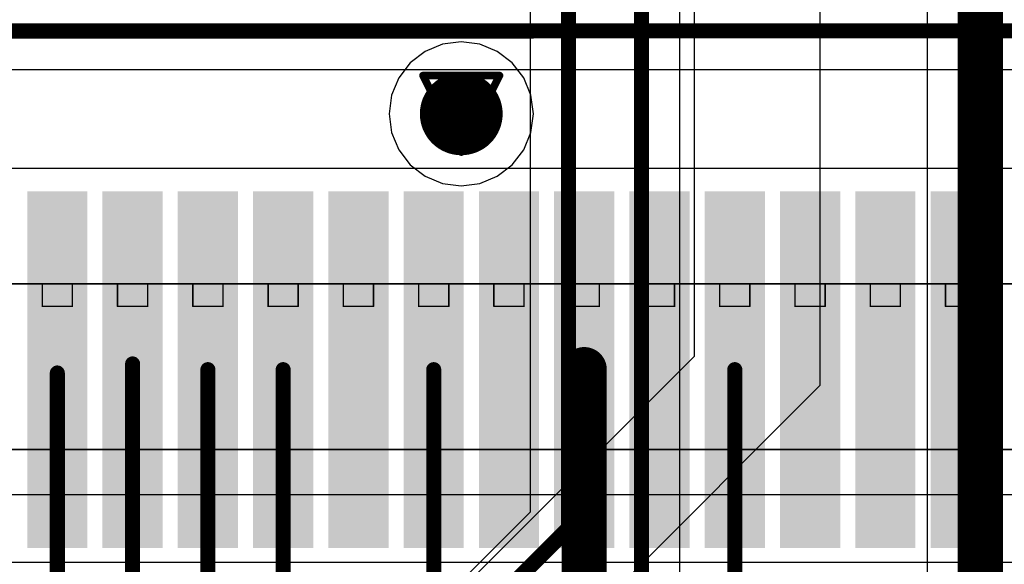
# Model space of a CAD drawing. Header units: millimetres. Extents: x 138 to 555, y 26 to 334.
# Tile 473 of 656: x 274.82 to 281.36, y 145.34 to 148.96. Entities that reach past the tile are written whole.
import ezdxf

# ---------------------------------------------------------------- set-up
doc = ezdxf.new("R2010")
doc.units = ezdxf.units.MM
for name, color, linetype in [('BottomLayer', 5, 'Continuous'), ('DrillDrawing', 1, 'Continuous'), ('Mechanical20', 56, 'Continuous'), ('Mechanical27', 56, 'Continuous'), ('MidLayer1', 16, 'Continuous'), ('MidLayer2', 76, 'Continuous'), ('MidLayer3', 90, 'Continuous'), ('MidLayer4', 156, 'Continuous'), ('MultiLayer', 9, 'Continuous'), ('TopLayer', 1, 'Continuous'), ('TopPaste', 8, 'Continuous'), ('TopSolder', 216, 'Continuous'), ('ViaHoleLayer', 16, 'Continuous')]:
    doc.layers.add(name, color=color, linetype=linetype)

# ---------------------------------------------------------------- blocks, each defined once
blk = doc.blocks.new('CON_SAMTEC_QSH_030_01_F_D_A_LCD_MB1230_505')
at = {"layer": 'Mechanical20', "const_width": 0.01}
blk.add_lwpolyline([(11, 4.15), (-11, 4.15)], dxfattribs=at)
at = {"layer": 'Mechanical27', "const_width": 0.01}
for points in [[(10.8, 3.7), (-10.8, 3.7)], [(8.6, 3.4), (-8.6, 3.4)], [(-1.15, 2.45), (-1.35, 2.45)], [(-1.35, 2.45), (-1.35, 2.3)], [(-1.15, 2.45), (-1.15, 2.3)], [(-0.65, 2.45), (-0.85, 2.45)], [(-0.85, 2.45), (-0.85, 2.3)], [(-0.65, 2.45), (-0.65, 2.3)], [(-0.15, 2.45), (-0.35, 2.45)], [(-0.35, 2.45), (-0.35, 2.3)], [(-0.15, 2.45), (-0.15, 2.3)], [(0.35, 2.45), (0.15, 2.45)], [(0.15, 2.45), (0.15, 2.3)], [(0.35, 2.45), (0.35, 2.3)], [(0.85, 2.45), (0.65, 2.45)], [(0.65, 2.45), (0.65, 2.3)], [(0.85, 2.45), (0.85, 2.3)], [(1.35, 2.45), (1.15, 2.45)], [(1.15, 2.45), (1.15, 2.3)], [(1.35, 2.45), (1.35, 2.3)], [(1.85, 2.45), (1.65, 2.45)], [(1.65, 2.45), (1.65, 2.3)], [(1.85, 2.45), (1.85, 2.3)], [(2.35, 2.45), (2.15, 2.45)], [(2.15, 2.45), (2.15, 2.3)], [(2.35, 2.45), (2.35, 2.3)], [(2.85, 2.45), (2.65, 2.45)], [(2.65, 2.45), (2.65, 2.3)], [(2.85, 2.45), (2.85, 2.3)], [(3.35, 2.45), (3.15, 2.45)], [(3.15, 2.45), (3.15, 2.3)], [(3.35, 2.45), (3.35, 2.3)], [(3.85, 2.45), (3.65, 2.45)], [(3.65, 2.45), (3.65, 2.3)], [(3.85, 2.45), (3.85, 2.3)], [(4.35, 2.45), (4.15, 2.45)], [(4.15, 2.45), (4.15, 2.3)], [(4.35, 2.45), (4.35, 2.3)], [(4.85, 2.45), (4.65, 2.45)], [(4.65, 2.45), (4.65, 2.3)], [(4.85, 2.45), (4.85, 2.3)], [(8, 2.3), (-8, 2.3)], [(-1.15, 2.3), (-1.35, 2.3)], [(-0.65, 2.3), (-0.85, 2.3)], [(-0.15, 2.3), (-0.35, 2.3)], [(0.35, 2.3), (0.15, 2.3)], [(0.85, 2.3), (0.65, 2.3)], [(1.35, 2.3), (1.15, 2.3)], [(1.85, 2.3), (1.65, 2.3)], [(2.35, 2.3), (2.15, 2.3)], [(2.85, 2.3), (2.65, 2.3)], [(3.35, 2.3), (3.15, 2.3)], [(3.85, 2.3), (3.65, 2.3)], [(4.35, 2.3), (4.15, 2.3)], [(4.85, 2.3), (4.65, 2.3)]]:
    blk.add_lwpolyline(points, dxfattribs=at)
at = {"layer": 'Mechanical27', "const_width": 0.005}
for points in [[(-1.3525, 2.45, 1), (-1.3475, 2.45, 1)], [(-1.3525, 2.45, 1), (-1.3475, 2.45, 1)], [(-1.1525, 2.45, 1), (-1.1475, 2.45, 1)], [(-1.1525, 2.45, 1), (-1.1475, 2.45, 1)], [(-0.8525, 2.45, 1), (-0.8475, 2.45, 1)], [(-0.8525, 2.45, 1), (-0.8475, 2.45, 1)], [(-0.6525, 2.45, 1), (-0.6475, 2.45, 1)], [(-0.6525, 2.45, 1), (-0.6475, 2.45, 1)], [(-0.3525, 2.45, 1), (-0.3475, 2.45, 1)], [(-0.3525, 2.45, 1), (-0.3475, 2.45, 1)], [(-0.1525, 2.45, 1), (-0.1475, 2.45, 1)], [(-0.1525, 2.45, 1), (-0.1475, 2.45, 1)], [(0.1475, 2.45, 1), (0.1525, 2.45, 1)], [(0.1475, 2.45, 1), (0.1525, 2.45, 1)], [(0.3475, 2.45, 1), (0.3525, 2.45, 1)], [(0.3475, 2.45, 1), (0.3525, 2.45, 1)], [(0.6475, 2.45, 1), (0.6525, 2.45, 1)], [(0.6475, 2.45, 1), (0.6525, 2.45, 1)], [(0.8475, 2.45, 1), (0.8525, 2.45, 1)], [(0.8475, 2.45, 1), (0.8525, 2.45, 1)], [(1.1475, 2.45, 1), (1.1525, 2.45, 1)], [(1.1475, 2.45, 1), (1.1525, 2.45, 1)], [(1.3475, 2.45, 1), (1.3525, 2.45, 1)], [(1.3475, 2.45, 1), (1.3525, 2.45, 1)], [(1.6475, 2.45, 1), (1.6525, 2.45, 1)], [(1.6475, 2.45, 1), (1.6525, 2.45, 1)], [(1.8475, 2.45, 1), (1.8525, 2.45, 1)], [(1.8475, 2.45, 1), (1.8525, 2.45, 1)], [(2.1475, 2.45, 1), (2.1525, 2.45, 1)], [(2.1475, 2.45, 1), (2.1525, 2.45, 1)], [(2.3475, 2.45, 1), (2.3525, 2.45, 1)], [(2.3475, 2.45, 1), (2.3525, 2.45, 1)], [(2.6475, 2.45, 1), (2.6525, 2.45, 1)], [(2.6475, 2.45, 1), (2.6525, 2.45, 1)], [(2.8475, 2.45, 1), (2.8525, 2.45, 1)], [(2.8475, 2.45, 1), (2.8525, 2.45, 1)], [(3.1475, 2.45, 1), (3.1525, 2.45, 1)], [(3.1475, 2.45, 1), (3.1525, 2.45, 1)], [(3.3475, 2.45, 1), (3.3525, 2.45, 1)], [(3.3475, 2.45, 1), (3.3525, 2.45, 1)], [(3.6475, 2.45, 1), (3.6525, 2.45, 1)], [(3.6475, 2.45, 1), (3.6525, 2.45, 1)], [(3.8475, 2.45, 1), (3.8525, 2.45, 1)], [(3.8475, 2.45, 1), (3.8525, 2.45, 1)], [(4.1475, 2.45, 1), (4.1525, 2.45, 1)], [(4.1475, 2.45, 1), (4.1525, 2.45, 1)], [(4.3475, 2.45, 1), (4.3525, 2.45, 1)], [(4.3475, 2.45, 1), (4.3525, 2.45, 1)], [(4.6475, 2.45, 1), (4.6525, 2.45, 1)], [(4.6475, 2.45, 1), (4.6525, 2.45, 1)], [(4.8475, 2.45, 1), (4.8525, 2.45, 1)], [(4.8475, 2.45, 1), (4.8525, 2.45, 1)], [(-1.3525, 2.3, 1), (-1.3475, 2.3, 1)], [(-1.3525, 2.3, 1), (-1.3475, 2.3, 1)], [(-1.1525, 2.3, 1), (-1.1475, 2.3, 1)], [(-1.1525, 2.3, 1), (-1.1475, 2.3, 1)], [(-0.8525, 2.3, 1), (-0.8475, 2.3, 1)], [(-0.8525, 2.3, 1), (-0.8475, 2.3, 1)], [(-0.6525, 2.3, 1), (-0.6475, 2.3, 1)], [(-0.6525, 2.3, 1), (-0.6475, 2.3, 1)], [(-0.3525, 2.3, 1), (-0.3475, 2.3, 1)], [(-0.3525, 2.3, 1), (-0.3475, 2.3, 1)], [(-0.1525, 2.3, 1), (-0.1475, 2.3, 1)], [(-0.1525, 2.3, 1), (-0.1475, 2.3, 1)], [(0.1475, 2.3, 1), (0.1525, 2.3, 1)], [(0.1475, 2.3, 1), (0.1525, 2.3, 1)], [(0.3475, 2.3, 1), (0.3525, 2.3, 1)], [(0.3475, 2.3, 1), (0.3525, 2.3, 1)], [(0.6475, 2.3, 1), (0.6525, 2.3, 1)], [(0.6475, 2.3, 1), (0.6525, 2.3, 1)], [(0.8475, 2.3, 1), (0.8525, 2.3, 1)], [(0.8475, 2.3, 1), (0.8525, 2.3, 1)], [(1.1475, 2.3, 1), (1.1525, 2.3, 1)], [(1.1475, 2.3, 1), (1.1525, 2.3, 1)], [(1.3475, 2.3, 1), (1.3525, 2.3, 1)], [(1.3475, 2.3, 1), (1.3525, 2.3, 1)], [(1.6475, 2.3, 1), (1.6525, 2.3, 1)], [(1.6475, 2.3, 1), (1.6525, 2.3, 1)], [(1.8475, 2.3, 1), (1.8525, 2.3, 1)], [(1.8475, 2.3, 1), (1.8525, 2.3, 1)], [(2.1475, 2.3, 1), (2.1525, 2.3, 1)], [(2.1475, 2.3, 1), (2.1525, 2.3, 1)], [(2.3475, 2.3, 1), (2.3525, 2.3, 1)], [(2.3475, 2.3, 1), (2.3525, 2.3, 1)], [(2.6475, 2.3, 1), (2.6525, 2.3, 1)], [(2.6475, 2.3, 1), (2.6525, 2.3, 1)], [(2.8475, 2.3, 1), (2.8525, 2.3, 1)], [(2.8475, 2.3, 1), (2.8525, 2.3, 1)], [(3.1475, 2.3, 1), (3.1525, 2.3, 1)], [(3.1475, 2.3, 1), (3.1525, 2.3, 1)], [(3.3475, 2.3, 1), (3.3525, 2.3, 1)], [(3.3475, 2.3, 1), (3.3525, 2.3, 1)], [(3.6475, 2.3, 1), (3.6525, 2.3, 1)], [(3.6475, 2.3, 1), (3.6525, 2.3, 1)], [(3.8475, 2.3, 1), (3.8525, 2.3, 1)], [(3.8475, 2.3, 1), (3.8525, 2.3, 1)], [(4.1475, 2.3, 1), (4.1525, 2.3, 1)], [(4.1475, 2.3, 1), (4.1525, 2.3, 1)], [(4.3475, 2.3, 1), (4.3525, 2.3, 1)], [(4.3475, 2.3, 1), (4.3525, 2.3, 1)], [(4.6475, 2.3, 1), (4.6525, 2.3, 1)], [(4.6475, 2.3, 1), (4.6525, 2.3, 1)], [(4.8475, 2.3, 1), (4.8525, 2.3, 1)], [(4.8475, 2.3, 1), (4.8525, 2.3, 1)]]:
    blk.add_lwpolyline(points, format="xyb", close=True, dxfattribs=at)
at = {"layer": 'TopLayer'}
for points in [[(-1.4, 4.005), (-1.4, 1.735), (-1.1, 4.005), (-1.1, 1.735)], [(-0.9, 4.005), (-0.9, 1.735), (-0.6, 4.005), (-0.6, 1.735)], [(-0.4, 4.005), (-0.4, 1.735), (-0.1, 4.005), (-0.1, 1.735)], [(0.1, 4.005), (0.1, 1.735), (0.4, 4.005), (0.4, 1.735)], [(0.6, 4.005), (0.6, 1.735), (0.9, 4.005), (0.9, 1.735)], [(1.1, 4.005), (1.1, 1.735), (1.4, 4.005), (1.4, 1.735)], [(1.6, 4.005), (1.6, 1.735), (1.9, 4.005), (1.9, 1.735)], [(2.1, 4.005), (2.1, 1.735), (2.4, 4.005), (2.4, 1.735)], [(2.6, 4.005), (2.6, 1.735), (2.9, 4.005), (2.9, 1.735)], [(3.1, 4.005), (3.1, 1.735), (3.4, 4.005), (3.4, 1.735)], [(3.6, 4.005), (3.6, 1.735), (3.9, 4.005), (3.9, 1.735)], [(4.1, 4.005), (4.1, 1.735), (4.4, 4.005), (4.4, 1.735)], [(4.6, 4.005), (4.6, 1.735), (4.9, 4.005), (4.9, 1.735)]]:
    blk.add_solid(points, dxfattribs=at)
at = {"layer": 'TopPaste'}
for points in [[(-1.4, 4.005), (-1.4, 1.735), (-1.1, 4.005), (-1.1, 1.735)], [(-0.9, 4.005), (-0.9, 1.735), (-0.6, 4.005), (-0.6, 1.735)], [(-0.4, 4.005), (-0.4, 1.735), (-0.1, 4.005), (-0.1, 1.735)], [(0.1, 4.005), (0.1, 1.735), (0.4, 4.005), (0.4, 1.735)], [(0.6, 4.005), (0.6, 1.735), (0.9, 4.005), (0.9, 1.735)], [(1.1, 4.005), (1.1, 1.735), (1.4, 4.005), (1.4, 1.735)], [(1.6, 4.005), (1.6, 1.735), (1.9, 4.005), (1.9, 1.735)], [(2.1, 4.005), (2.1, 1.735), (2.4, 4.005), (2.4, 1.735)], [(2.6, 4.005), (2.6, 1.735), (2.9, 4.005), (2.9, 1.735)], [(3.1, 4.005), (3.1, 1.735), (3.4, 4.005), (3.4, 1.735)], [(3.6, 4.005), (3.6, 1.735), (3.9, 4.005), (3.9, 1.735)], [(4.1, 4.005), (4.1, 1.735), (4.4, 4.005), (4.4, 1.735)], [(4.6, 4.005), (4.6, 1.735), (4.9, 4.005), (4.9, 1.735)]]:
    blk.add_solid(points, dxfattribs=at)
at = {"layer": 'TopSolder'}
for points in [[(-1.45, 4.055), (-1.45, 1.685), (-1.05, 4.055), (-1.05, 1.685)], [(-0.95, 4.055), (-0.95, 1.685), (-0.55, 4.055), (-0.55, 1.685)], [(-0.45, 4.055), (-0.45, 1.685), (-0.05, 4.055), (-0.05, 1.685)], [(0.05, 4.055), (0.05, 1.685), (0.45, 4.055), (0.45, 1.685)], [(0.55, 4.055), (0.55, 1.685), (0.95, 4.055), (0.95, 1.685)], [(1.05, 4.055), (1.05, 1.685), (1.45, 4.055), (1.45, 1.685)], [(1.55, 4.055), (1.55, 1.685), (1.95, 4.055), (1.95, 1.685)], [(2.05, 4.055), (2.05, 1.685), (2.45, 4.055), (2.45, 1.685)], [(2.55, 4.055), (2.55, 1.685), (2.95, 4.055), (2.95, 1.685)], [(3.05, 4.055), (3.05, 1.685), (3.45, 4.055), (3.45, 1.685)], [(3.55, 4.055), (3.55, 1.685), (3.95, 4.055), (3.95, 1.685)], [(4.05, 4.055), (4.05, 1.685), (4.45, 4.055), (4.45, 1.685)], [(4.55, 4.055), (4.55, 1.685), (4.95, 4.055), (4.95, 1.685)]]:
    blk.add_solid(points, dxfattribs=at)

msp = doc.modelspace()

# ---------------------------------------------------------------- linework, layer by layer
at = {"layer": 'BottomLayer'}
for p, q in [((278.2105, 156.6773), (278.2105, 145.6919)), ((279.206, 145.287), (279.206, 156.3779)), ((280.848, 153.0892), (280.848, 137.1187)), ((278.2105, 145.6919), (277.6599, 145.1414))]:
    msp.add_line(p, q, dxfattribs=at)
for points, const_width in [([(278.4654, 145.5863), (278.4654, 156.6773)], 0.1), ([(278.9511, 145.287), (278.9511, 156.4834)], 0.1), ([(281.2011, 136.8601), (281.2011, 153.0892)], 0.3), ([(277.5294, 144.6504), (278.4654, 145.5863)], 0.1), ([(277.5427, 144.6601), (278.4654, 145.5828)], 0.1), ([(278.4654, 145.5828), (278.4654, 145.5863)], 0.1)]:
    msp.add_lwpolyline(points, dxfattribs=dict(at, const_width=const_width))
for points, const_width in [([(277.6161, 148.3363, 1), (277.8911, 148.3363, 1)], 0.275), ([(278.4404, 145.5863, 1), (278.4904, 145.5863, 1)], 0.05), ([(278.4404, 145.5863, 1), (278.4904, 145.5863, 1)], 0.05), ([(278.4404, 145.5863, 1), (278.4904, 145.5863, 1)], 0.05), ([(278.4404, 145.5828, 1), (278.4904, 145.5828, 1)], 0.05), ([(278.4404, 145.5828, 1), (278.4904, 145.5828, 1)], 0.05)]:
    msp.add_lwpolyline(points, format="xyb", close=True, dxfattribs=dict(at, const_width=const_width))
at = {"layer": 'DrillDrawing', "const_width": 0.0508}
for points in [[(277.4996, 148.5903), (278.0076, 148.5903)], [(277.4996, 148.5903), (277.7536, 148.0823)], [(277.7536, 148.0823), (278.0076, 148.5903)], [(277.6012, 148.4887), (277.906, 148.4887)], [(277.6012, 148.4887), (277.7536, 148.1839)], [(277.7536, 148.1839), (277.906, 148.4887)]]:
    msp.add_lwpolyline(points, dxfattribs=at)
at = {"layer": 'DrillDrawing', "const_width": 0.0254}
for points in [[(277.4869, 148.5903, 1), (277.5123, 148.5903, 1)], [(277.4869, 148.5903, 1), (277.5123, 148.5903, 1)], [(277.9949, 148.5903, 1), (278.0203, 148.5903, 1)], [(277.9949, 148.5903, 1), (278.0203, 148.5903, 1)], [(277.5885, 148.4887, 1), (277.6139, 148.4887, 1)], [(277.5885, 148.4887, 1), (277.6139, 148.4887, 1)], [(277.8933, 148.4887, 1), (277.9187, 148.4887, 1)], [(277.8933, 148.4887, 1), (277.9187, 148.4887, 1)], [(277.7409, 148.1839, 1), (277.7663, 148.1839, 1)], [(277.7409, 148.1839, 1), (277.7663, 148.1839, 1)], [(277.7409, 148.0823, 1), (277.7663, 148.0823, 1)], [(277.7409, 148.0823, 1), (277.7663, 148.0823, 1)]]:
    msp.add_lwpolyline(points, format="xyb", close=True, dxfattribs=at)
at = {"layer": 'MidLayer1'}
for p, q in [((279.3001, 163.6756), (279.3001, 146.7256)), ((280.1371, 146.5341), (280.1371, 149.1307)), ((277.6296, 148.799), (277.514, 148.7512)), ((277.7536, 148.8154), (277.6296, 148.799)), ((277.8776, 148.799), (277.7536, 148.8154)), ((277.9931, 148.7512), (277.8776, 148.799)), ((277.514, 148.7512), (277.4148, 148.675)), ((278.0923, 148.675), (277.9931, 148.7512)), ((277.4148, 148.675), (277.3387, 148.5758)), ((278.1685, 148.5758), (278.0923, 148.675)), ((277.3387, 148.5758), (277.2908, 148.4603)), ((278.2163, 148.4603), (278.1685, 148.5758)), ((277.2908, 148.4603), (277.2745, 148.3363)), ((278.2327, 148.3363), (278.2163, 148.4603)), ((277.2745, 148.3363), (277.2908, 148.2123)), ((278.2163, 148.2123), (278.2327, 148.3363)), ((277.2908, 148.2123), (277.3387, 148.0967)), ((278.1685, 148.0967), (278.2163, 148.2123)), ((277.3387, 148.0967), (277.4148, 147.9975)), ((278.0923, 147.9975), (278.1685, 148.0967)), ((277.4148, 147.9975), (277.514, 147.9213)), ((277.9931, 147.9213), (278.0923, 147.9975)), ((277.514, 147.9213), (277.6296, 147.8735)), ((277.8776, 147.8735), (277.9931, 147.9213)), ((277.6296, 147.8735), (277.7536, 147.8572)), ((277.7536, 147.8572), (277.8776, 147.8735)), ((279.3001, 146.7256), (277.7009, 145.1263)), ((275.0155, 141.4125), (280.1371, 146.5341))]:
    msp.add_line(p, q, dxfattribs=at)
at = {"layer": 'MidLayer1', "const_width": 0.275}
msp.add_lwpolyline([(277.6161, 148.3363, 1), (277.8911, 148.3363, 1)], format="xyb", close=True, dxfattribs=at)
at = {"layer": 'MidLayer2', "const_width": 0.275}
msp.add_lwpolyline([(277.6161, 148.3363, 1), (277.8911, 148.3363, 1)], format="xyb", close=True, dxfattribs=at)
at = {"layer": 'MidLayer3', "const_width": 0.275}
msp.add_lwpolyline([(277.6161, 148.3363, 1), (277.8911, 148.3363, 1)], format="xyb", close=True, dxfattribs=at)
at = {"layer": 'MidLayer4'}
for p, q in [((277.6296, 148.799), (277.514, 148.7512)), ((277.7536, 148.8154), (277.6296, 148.799)), ((277.8776, 148.799), (277.7536, 148.8154)), ((277.9931, 148.7512), (277.8776, 148.799)), ((277.514, 148.7512), (277.4148, 148.675)), ((278.0923, 148.675), (277.9931, 148.7512)), ((277.4148, 148.675), (277.3387, 148.5758)), ((278.1685, 148.5758), (278.0923, 148.675)), ((277.3387, 148.5758), (277.2908, 148.4603)), ((278.2163, 148.4603), (278.1685, 148.5758)), ((277.2908, 148.4603), (277.2745, 148.3363)), ((278.2327, 148.3363), (278.2163, 148.4603)), ((277.2745, 148.3363), (277.2908, 148.2123)), ((278.2163, 148.2123), (278.2327, 148.3363)), ((277.2908, 148.2123), (277.3387, 148.0967)), ((278.1685, 148.0967), (278.2163, 148.2123)), ((277.3387, 148.0967), (277.4148, 147.9975)), ((278.0923, 147.9975), (278.1685, 148.0967)), ((277.4148, 147.9975), (277.514, 147.9213)), ((277.9931, 147.9213), (278.0923, 147.9975)), ((277.514, 147.9213), (277.6296, 147.8735)), ((277.8776, 147.8735), (277.9931, 147.9213)), ((277.6296, 147.8735), (277.7536, 147.8572)), ((277.7536, 147.8572), (277.8776, 147.8735))]:
    msp.add_line(p, q, dxfattribs=at)
at = {"layer": 'MidLayer4', "const_width": 0.275}
msp.add_lwpolyline([(277.6161, 148.3363, 1), (277.8911, 148.3363, 1)], format="xyb", close=True, dxfattribs=at)
at = {"layer": 'MultiLayer', "const_width": 0.275}
msp.add_lwpolyline([(277.6161, 148.3363, 1), (277.8911, 148.3363, 1)], format="xyb", close=True, dxfattribs=at)
at = {"layer": 'TopLayer'}
for p, q in [((268.9029, 148.6315), (278.2312, 148.6315)), ((278.2312, 148.6315), (278.2324, 148.6317)), ((278.2324, 148.6317), (285.8551, 148.6317)), ((282.9205, 147.9724), (272.2205, 147.9724))]:
    msp.add_line(p, q, dxfattribs=at)
for points, const_width in [([(268.9029, 148.8864), (278.2312, 148.8864)], 0.1), ([(278.2312, 148.8864), (278.2314, 148.8866)], 0.1), ([(278.2314, 148.8866), (285.9607, 148.8866)], 0.1), ([(278.5705, 144.5342), (278.5705, 146.6374)], 0.3), ([(275.5705, 140.6025), (275.5705, 146.6754)], 0.1), ([(275.0704, 140.0111), (275.0704, 146.6153)], 0.1), ([(276.0705, 144.4308), (276.0705, 146.6374)], 0.1), ([(276.5705, 144.0385), (276.5705, 146.6374)], 0.1), ([(277.5705, 144.6778), (277.5705, 146.6374)], 0.1), ([(279.5705, 145.2645), (279.5705, 146.6374)], 0.1)]:
    msp.add_lwpolyline(points, dxfattribs=dict(at, const_width=const_width))
for points, const_width in [([(278.2062, 148.8864, 1), (278.2562, 148.8864, 1)], 0.05), ([(278.2062, 148.8864, 1), (278.2562, 148.8864, 1)], 0.05), ([(278.2064, 148.8866, 1), (278.2564, 148.8866, 1)], 0.05), ([(278.2064, 148.8866, 1), (278.2564, 148.8866, 1)], 0.05), ([(277.6161, 148.3363, 1), (277.8911, 148.3363, 1)], 0.275), ([(278.4955, 146.6374, 1), (278.6455, 146.6374, 1)], 0.15), ([(275.5455, 146.6754, 1), (275.5955, 146.6754, 1)], 0.05), ([(275.0454, 146.6153, 1), (275.0954, 146.6153, 1)], 0.05), ([(276.0455, 146.6374, 1), (276.0955, 146.6374, 1)], 0.05), ([(276.5455, 146.6374, 1), (276.5955, 146.6374, 1)], 0.05), ([(277.5455, 146.6374, 1), (277.5955, 146.6374, 1)], 0.05), ([(279.5455, 146.6374, 1), (279.5955, 146.6374, 1)], 0.05)]:
    msp.add_lwpolyline(points, format="xyb", close=True, dxfattribs=dict(at, const_width=const_width))
at = {"layer": 'ViaHoleLayer', "const_width": 0.15}
msp.add_lwpolyline([(277.6786, 148.3363, 1), (277.8286, 148.3363, 1)], format="xyb", close=True, dxfattribs=at)

# ---------------------------------------------------------------- block references
at = {"rotation": 180}
msp.add_blockref('CON_SAMTEC_QSH_030_01_F_D_A_LCD_MB1230_505', (279.8205, 149.5074), dxfattribs=at)

doc.saveas('drawing.dxf')
